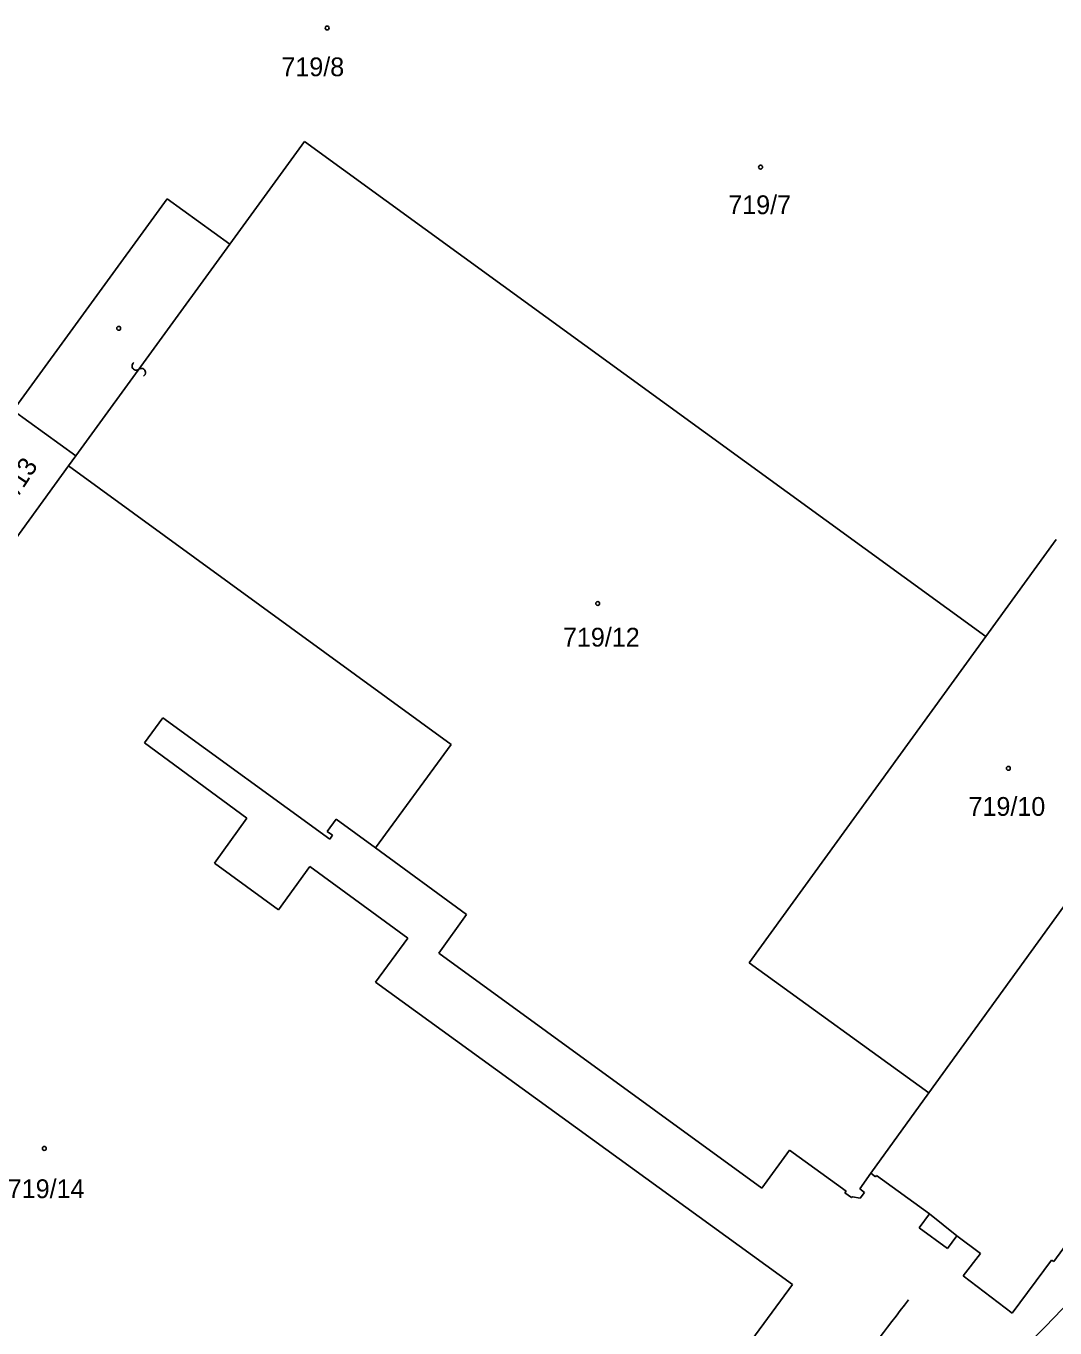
# Model space of a CAD drawing. Extents: x -469926 to -462499, y -1098642 to -1092733.
# Drawn here: x -465590.7 to -465497.5, y -1095463.4 to -1095345.5 of the extents above; entities that cross this region are included whole.
import ezdxf

# ---------------------------------------------------------------- set-up
doc = ezdxf.new("R2010")
doc.units = 0
for name, color, linetype in [('Vrstva 1', 7, 'Continuous'), ('Vrstva 25', 7, 'Continuous'), ('Vrstva 4', 7, 'Continuous'), ('Vrstva 50', 7, 'Continuous'), ('Vrstva 8', 7, 'Continuous')]:
    doc.layers.add(name, color=color, linetype=linetype)

msp = doc.modelspace()

# ---------------------------------------------------------------- linework, layer by layer
at = {"layer": 'Vrstva 1'}
for p, q in [((-465572.21, -1095365.27), (-465565.45, -1095355.97)), ((-465565.45, -1095355.97), (-465503.73, -1095400.79)), ((-465591.81, -1095380.33), (-465577.87, -1095361.15)), ((-465577.87, -1095361.15), (-465572.21, -1095365.27)), ((-465586.15, -1095384.45), (-465591.81, -1095380.33)), ((-465586.8, -1095385.33), (-465586.15, -1095384.45)), ((-465586.8, -1095385.33), (-465593.62, -1095394.72)), ((-465552.15, -1095410.58), (-465586.8, -1095385.33)), ((-465497.36, -1095392), (-465503.73, -1095400.79)), ((-465503.73, -1095400.79), (-465525.15, -1095430.36)), ((-465579.93, -1095410.43), (-465578.27, -1095408.17)), ((-465578.27, -1095408.17), (-465563.15, -1095419.14)), ((-465484.92, -1095408.98), (-465508.89, -1095442.12)), ((-465570.65, -1095417.25), (-465579.93, -1095410.43)), ((-465559.01, -1095419.94), (-465552.15, -1095410.58)), ((-465573.6, -1095421.34), (-465570.65, -1095417.25)), ((-465563.37, -1095418.45), (-465562.56, -1095417.34)), ((-465562.56, -1095417.34), (-465559.01, -1095419.94)), ((-465562.9, -1095418.8), (-465563.37, -1095418.45)), ((-465563.15, -1095419.14), (-465562.9, -1095418.8)), ((-465559.01, -1095419.94), (-465550.77, -1095425.98)), ((-465567.78, -1095425.55), (-465573.6, -1095421.34)), ((-465564.94, -1095421.62), (-465567.78, -1095425.55)), ((-465556.08, -1095428.12), (-465564.94, -1095421.62)), ((-465550.77, -1095425.98), (-465553.26, -1095429.47)), ((-465559, -1095432.1), (-465556.08, -1095428.12)), ((-465553.26, -1095429.47), (-465524.02, -1095450.76)), ((-465525.15, -1095430.36), (-465508.89, -1095442.12)), ((-465521.25, -1095459.48), (-465559, -1095432.1)), ((-465497.58, -1095457.41), (-465485.56, -1095440.8)), ((-465508.89, -1095442.12), (-465514.16, -1095449.41)), ((-465524.02, -1095450.76), (-465521.51, -1095447.31)), ((-465521.51, -1095447.31), (-465516.39, -1095451.03)), ((-465515.15, -1095450.83), (-465514.16, -1095449.41)), ((-465514.16, -1095449.41), (-465513.72, -1095449.72)), ((-465513.72, -1095449.72), (-465513.63, -1095449.6)), ((-465513.63, -1095449.6), (-465508.84, -1095453.08)), ((-465516.39, -1095451.03), (-465516.49, -1095451.18)), ((-465516.49, -1095451.18), (-465515.89, -1095451.61)), ((-465514.72, -1095451.15), (-465515.15, -1095450.83)), ((-465515.11, -1095451.67), (-465514.72, -1095451.15)), ((-465515.89, -1095451.61), (-465515.8, -1095451.53)), ((-465515.8, -1095451.53), (-465515.11, -1095451.67)), ((-465508.84, -1095453.08), (-465509.76, -1095454.34)), ((-465509.76, -1095454.34), (-465507.19, -1095456.21)), ((-465507.19, -1095456.21), (-465506.36, -1095455.08)), ((-465506.36, -1095455.08), (-465504.22, -1095456.69)), ((-465504.22, -1095456.69), (-465505.77, -1095458.71)), ((-465501.36, -1095462.08), (-465497.77, -1095457.27)), ((-465497.77, -1095457.27), (-465497.58, -1095457.41)), ((-465505.77, -1095458.71), (-465501.36, -1095462.08)), ((-465530.86, -1095472.56), (-465521.25, -1095459.48))]:
    msp.add_line(p, q, dxfattribs=at)
for points in [[(-465561.6, -1095506.91), (-465546.27, -1095497.19), (-465534.41, -1095487.49), (-465523.24, -1095476.38), (-465510.73, -1095460.86)], [(-465530.03, -1095490.5), (-465508.15, -1095472.96), (-465495.9, -1095460.76)]]:
    msp.add_spline(points, degree=3, dxfattribs=at)
at = {"layer": 'Vrstva 25'}
for centre in [(-465563.38, -1095345.69), (-465524.13, -1095358.29), (-465582.26, -1095372.89), (-465538.88, -1095397.81), (-465501.69, -1095412.74), (-465589, -1095447.16)]:
    msp.add_circle(centre, 0.175, dxfattribs=at)
at = {"layer": 'Vrstva 4'}
for p, q in [((-465572.21, -1095365.27), (-465586.15, -1095384.45)), ((-465508.84, -1095453.08), (-465506.36, -1095455.08))]:
    msp.add_line(p, q, dxfattribs=at)
at = {"layer": 'Vrstva 8'}
for centre, radius, start, end in [((-465580.68, -1095376.31), 0.376, 122.5004, 308.8115), ((-465580.21, -1095376.89), 0.377, 301.8243, 129.4875)]:
    msp.add_arc(centre, radius, start, end, dxfattribs=at)

# ---------------------------------------------------------------- texts
at = {"layer": 'Vrstva 50'}
for s, p in [('719/8', (-465567.53, -1095350.06)), ('719/7', (-465527.06, -1095362.55)), ('719/12', (-465542.03, -1095401.71)), ('719/10', (-465505.3, -1095417.04)), ('719/14', (-465592.31, -1095451.66))]:
    msp.add_text(s, height=1.7, dxfattribs=at).set_placement(p)
msp.add_text('719/13', height=1.7, rotation=56.727, dxfattribs=at).set_placement((-465593.34, -1095391.15))

doc.saveas('drawing.dxf')
